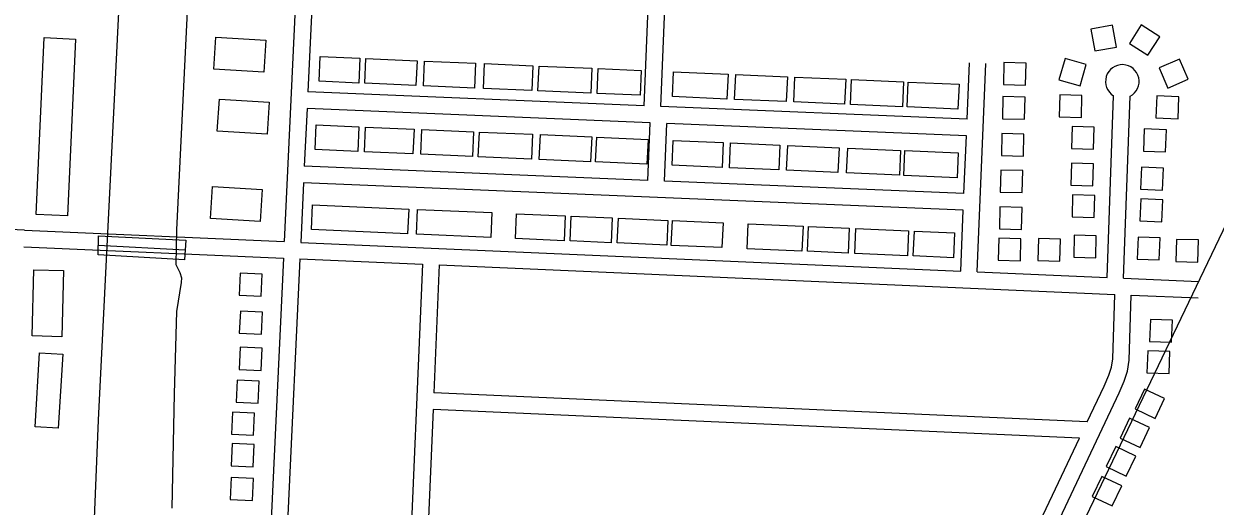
# Model space of a CAD drawing. Extents: x 3683402 to 3721514, y 487807 to 513565.
# Drawn here: x 3698417 to 3700574, y 508980 to 509855 of the extents above; entities that cross this region are included whole.
import ezdxf

# ---------------------------------------------------------------- set-up
doc = ezdxf.new("R2010")
doc.units = 0
for name, color, linetype in [('V-BLDG-OTLN', 7, 'Continuous'), ('V-BRDG-OTLN', 7, 'Continuous'), ('V-ROAD-CNTR', 7, 'Continuous'), ('V-TOPO-BNDY', 7, 'Continuous'), ('V-TOPO-SHOR', 7, 'Continuous')]:
    doc.layers.add(name, color=color, linetype=linetype)

msp = doc.modelspace()

# ---------------------------------------------------------------- linework, layer by layer
at = {"layer": 'V-BLDG-OTLN'}
for points in [[(3700355.7, 509805.6), (3700395, 509812.8), (3700387.8, 509852.2), (3700348.4, 509844.9)], [(3700418.3, 509819.4), (3700452, 509797.8), (3700473.6, 509831.5), (3700439.9, 509853.1)], [(3698438.9, 509509.3), (3698453.6, 509829.8), (3698510.4, 509827.2), (3698495.7, 509506.7)], [(3698760.8, 509772.9), (3698764.4, 509830.8), (3698854.6, 509825.2), (3698851, 509767.3)], [(3699024.9, 509792.5), (3699022.9, 509747.5), (3698951.3, 509750.6), (3698953.3, 509795.6)], [(3699128.5, 509788), (3699126.5, 509743), (3699033.8, 509747), (3699035.8, 509792)], [(3699234.2, 509783.4), (3699232.3, 509738.4), (3699140.4, 509742.4), (3699142.3, 509787.4)], [(3699338.3, 509778.8), (3699336.4, 509733.9), (3699248.9, 509737.7), (3699250.8, 509782.6)], [(3699445, 509774.2), (3699443.1, 509729.2), (3699347.5, 509733.4), (3699349.5, 509778.3)], [(3699534.5, 509770.3), (3699532.6, 509725.3), (3699454.5, 509728.7), (3699456.4, 509773.7)], [(3700191.3, 509784.8), (3700190.3, 509744.8), (3700230.3, 509743.8), (3700231.3, 509783.8)], [(3700329.2, 509742.5), (3700340.2, 509780.9), (3700301.8, 509792), (3700290.7, 509753.5)], [(3700472.1, 509774.9), (3700488.1, 509738.2), (3700524.8, 509754.2), (3700508.8, 509790.9)], [(3699691.6, 509763.4), (3699689.6, 509718.5), (3699591.1, 509722.8), (3699593.1, 509767.7)], [(3699799.1, 509758.8), (3699797.1, 509713.8), (3699703.5, 509717.9), (3699705.5, 509762.8)], [(3699904.8, 509754.2), (3699902.8, 509709.2), (3699810.5, 509713.2), (3699812.4, 509758.2)], [(3700009.6, 509749.6), (3700007.7, 509704.6), (3699913.2, 509708.8), (3699915.2, 509753.7)], [(3700109.9, 509745.2), (3700108, 509700.3), (3700016.1, 509704.3), (3700018, 509749.2)], [(3698766.9, 509660.5), (3698770.6, 509718.3), (3698860.7, 509712.7), (3698857.1, 509654.8)], [(3700189.4, 509722.8), (3700188.4, 509682.8), (3700228.4, 509681.8), (3700229.4, 509721.8)], [(3700331.4, 509685.1), (3700332.4, 509725.1), (3700292.4, 509726.1), (3700291.4, 509686.1)], [(3700468, 509724), (3700466.4, 509684.1), (3700506.4, 509682.5), (3700508, 509722.4)], [(3699023.4, 509668.3), (3699021.4, 509623.3), (3698944, 509626.7), (3698945.9, 509671.7)], [(3699123.1, 509663.9), (3699121.2, 509618.9), (3699033.2, 509622.8), (3699035.1, 509667.7)], [(3700353.5, 509627.6), (3700354.5, 509667.6), (3700314.5, 509668.6), (3700313.5, 509628.6)], [(3700445.3, 509664.2), (3700443.7, 509624.2), (3700483.7, 509622.6), (3700485.3, 509662.6)], [(3699230.8, 509659.2), (3699228.9, 509614.2), (3699135.5, 509618.3), (3699137.5, 509663.3)], [(3699337.9, 509654.5), (3699336, 509609.5), (3699239.5, 509613.8), (3699241.5, 509658.7)], [(3699444.9, 509649.8), (3699442.9, 509604.9), (3699349.9, 509608.9), (3699351.8, 509653.9)], [(3699546.8, 509645.4), (3699544.9, 509600.4), (3699451.9, 509604.5), (3699453.8, 509649.4)], [(3699683, 509639.4), (3699681, 509594.5), (3699590.3, 509598.4), (3699592.2, 509643.4)], [(3700187.6, 509656), (3700186.6, 509616), (3700226.5, 509615), (3700227.5, 509655)], [(3699785.6, 509634.9), (3699783.6, 509590), (3699694.4, 509593.9), (3699696.4, 509638.8)], [(3699892.6, 509630.2), (3699890.7, 509585.3), (3699797.7, 509589.4), (3699799.7, 509634.3)], [(3700004.1, 509625.4), (3700002.1, 509580.4), (3699906.3, 509584.6), (3699908.3, 509629.6)], [(3700108.4, 509620.8), (3700106.4, 509575.9), (3700009.8, 509580.1), (3700011.8, 509625)], [(3700352.3, 509561.3), (3700353.3, 509601.3), (3700313.3, 509602.3), (3700312.3, 509562.3)], [(3700185.4, 509589.8), (3700184.4, 509549.8), (3700224.4, 509548.8), (3700225.4, 509588.8)], [(3700440.2, 509594.8), (3700438.6, 509554.8), (3700478.6, 509553.2), (3700480.2, 509593.1)], [(3698754.4, 509502.1), (3698758, 509560), (3698848.2, 509554.4), (3698844.6, 509496.5)], [(3700354.5, 509504), (3700355.5, 509543.9), (3700315.5, 509544.9), (3700314.5, 509505)], [(3700438.9, 509537.4), (3700437.3, 509497.5), (3700477.3, 509495.9), (3700478.9, 509535.8)], [(3699113.4, 509519.1), (3699111.5, 509474.1), (3698937.6, 509481.7), (3698939.5, 509526.7)], [(3699264.1, 509512.5), (3699262.1, 509467.5), (3699127.6, 509473.4), (3699129.6, 509518.3)], [(3700184, 509523), (3700183, 509483), (3700223, 509482), (3700224, 509522)], [(3699396.8, 509506.6), (3699394.8, 509461.7), (3699307, 509465.5), (3699308.9, 509510.5)], [(3699481.9, 509502.9), (3699480, 509458), (3699405.7, 509461.2), (3699407.6, 509506.2)], [(3699582.6, 509498.5), (3699580.6, 509453.5), (3699491.1, 509457.5), (3699493.1, 509502.4)], [(3699682.6, 509494.1), (3699680.6, 509449.2), (3699588.8, 509453.2), (3699590.8, 509498.1)], [(3699827.4, 509487.8), (3699825.4, 509442.8), (3699726.4, 509447.2), (3699728.4, 509492.1)], [(3699911, 509484.1), (3699909.1, 509439.2), (3699835.6, 509442.4), (3699837.5, 509487.3)], [(3700018.4, 509479.4), (3700016.5, 509434.5), (3699921.2, 509438.6), (3699923.2, 509483.6)], [(3700101.9, 509475.8), (3700099.9, 509430.8), (3700027.1, 509434), (3700029.1, 509478.9)], [(3700357.5, 509430.7), (3700358.5, 509470.7), (3700318.5, 509471.7), (3700317.5, 509431.7)], [(3700182, 509466.2), (3700181, 509426.2), (3700221, 509425.2), (3700222, 509465.2)], [(3700252.4, 509425.5), (3700292.4, 509424.4), (3700293.5, 509464.4), (3700253.5, 509465.5)], [(3700434, 509468.2), (3700432.4, 509428.3), (3700472.4, 509426.7), (3700474, 509466.6)], [(3700502.3, 509424.1), (3700542.3, 509423), (3700543.4, 509463), (3700503.4, 509464.1)], [(3698488.4, 509407.7), (3698485.4, 509287.7), (3698431.5, 509289.1), (3698434.6, 509409.1)], [(3698846.4, 509361.1), (3698848.2, 509401.1), (3698808.2, 509402.9), (3698806.4, 509363)], [(3698846.7, 509292.4), (3698848.5, 509332.3), (3698808.6, 509334.2), (3698806.7, 509294.2)], [(3700456.3, 509319.1), (3700454.9, 509279.1), (3700494.9, 509277.8), (3700496.2, 509317.7)], [(3698486.9, 509255.8), (3698478.9, 509121.8), (3698437.1, 509124.3), (3698445.1, 509258.3)], [(3698846.3, 509226.6), (3698848.1, 509266.6), (3698808.2, 509268.4), (3698806.4, 509228.4)], [(3700451.5, 509262.1), (3700450.1, 509222.1), (3700490.1, 509220.7), (3700491.5, 509260.7)], [(3698841, 509167.3), (3698842.8, 509207.3), (3698802.9, 509209.1), (3698801.1, 509169.2)], [(3700445.8, 509192.8), (3700428.7, 509156.6), (3700464.9, 509139.5), (3700482, 509175.7)], [(3698832.5, 509108.9), (3698834.3, 509148.8), (3698794.4, 509150.6), (3698792.6, 509110.7)], [(3700418.5, 509140.2), (3700401.4, 509104), (3700437.6, 509086.9), (3700454.7, 509123.1)], [(3698831.7, 509052), (3698833.5, 509092), (3698793.6, 509093.8), (3698791.8, 509053.8)], [(3700393.7, 509088.3), (3700376.6, 509052.1), (3700412.7, 509035), (3700429.8, 509071.2)], [(3698830.4, 508990.7), (3698832.2, 509030.7), (3698792.2, 509032.5), (3698790.4, 508992.5)], [(3700368.3, 509034.2), (3700351.2, 508998), (3700387.4, 508980.9), (3700404.5, 509017.1)]]:
    msp.add_lwpolyline(points, close=True, dxfattribs=at)
at = {"layer": 'V-BRDG-OTLN'}
msp.add_line((3698551.4, 509453.8), (3698708.8, 509445.3), dxfattribs=at)
msp.add_lwpolyline([(3698551.8, 509470.3), (3698709.9, 509462.7), (3698707.6, 509427.1), (3698551, 509436.1)], close=True, dxfattribs=at)
at = {"layer": 'V-ROAD-CNTR'}
for points in [[(3699540, 509706.1), (3699553.8, 510048.1)], [(3699570, 509704.8), (3699583.8, 510046.9)], [(3698912.7, 509986.9), (3698888, 509460.1)], [(3698942.6, 509985.5), (3698930.7, 509731.3)], [(3700124.4, 509681.8), (3700128.7, 509784.3)], [(3700143, 509405.2), (3700158.6, 509783)], [(3699540, 509706.1), (3698930.7, 509731.3)], [(3700378, 509395), (3700389.6, 509724.5)], [(3700408, 509393.7), (3700419.6, 509723.4)], [(3698929.3, 509701.4), (3698924.4, 509596.8)], [(3699550.6, 509675.6), (3698929.3, 509701.4)], [(3700124.4, 509681.8), (3699570, 509704.8)], [(3699546.4, 509571), (3699550.6, 509675.6)], [(3699576.4, 509569.8), (3699580.6, 509674.4)], [(3700123.2, 509651.9), (3699580.6, 509674.4)], [(3700118.9, 509547.3), (3700123.2, 509651.9)], [(3699546.4, 509571), (3698924.4, 509596.8)], [(3698923, 509566.8), (3698917.9, 509458.7)], [(3700117.6, 509517.3), (3698923, 509566.8)], [(3700118.9, 509547.3), (3699576.4, 509569.8)], [(3700113, 509406.6), (3700117.6, 509517.3)], [(3698417.9, 509480.6), (3698106.5, 509494.4)], [(3698417.9, 509480.6), (3698888, 509460.1)], [(3698416.6, 509450.6), (3698886.6, 509430.1)], [(3698917.9, 509458.7), (3700113, 509406.6)], [(3698886.6, 509430.1), (3698801.8, 507621.8), (3698801.6, 507600.5), (3698797.4, 507570.9), (3698784.6, 507474.1)], [(3698916.5, 509428.8), (3698831.8, 507621), (3698831.5, 507598.2), (3698827.2, 507566.8), (3698814.7, 507473)], [(3698916.5, 509428.8), (3699138.7, 509419.1)], [(3699138.7, 509419.1), (3699060.6, 507591.8), (3699054.8, 507540.7), (3699040.2, 507453.6)], [(3699168.7, 509417.8), (3699158.8, 509185.7)], [(3699168.7, 509417.8), (3700391.9, 509364.3)], [(3700143, 509405.2), (3700378, 509395)], [(3700408, 509393.7), (3700544.2, 509387.7)], [(3699500.7, 507296.2), (3699928.4, 508186.2), (3700399.8, 509185.7), (3700409.1, 509207.3), (3700415, 509225.2), (3700418, 509244.9), (3700421.8, 509363)], [(3700342, 509133.3), (3700372.5, 509198), (3700381, 509217.9), (3700385.8, 509232.2), (3700388.1, 509247.6), (3700391.9, 509364.3)], [(3700421.8, 509363), (3700542.9, 509357.8)], [(3700342, 509133.3), (3699158.8, 509185.7)], [(3699157.5, 509155.7), (3699147.9, 508931.1)], [(3700328.1, 509103.9), (3699157.5, 509155.7)], [(3700224.4, 508884.1), (3700328.1, 509103.9)]]:
    msp.add_lwpolyline(points, dxfattribs=at)
msp.add_arc((3700405.6, 509750.4), 30.4, 297.506, 238.4597, dxfattribs=at)
at = {"layer": 'V-TOPO-BNDY'}
msp.add_line((3700766.6, 509854.3), (3699832.7, 507901.8), dxfattribs=at)
at = {"layer": 'V-TOPO-SHOR'}
for points in [[(3698514.6, 508216.6), (3698551.6, 509136.5), (3698597.8, 510057.8), (3698601.6, 510141.8), (3698601, 510166.7), (3698607.5, 510202.3), (3698617.6, 510240.7), (3698622.7, 510272), (3698631.4, 510323.3), (3698633.7, 510366.7), (3698636.9, 510494.2), (3698664.2, 511031), (3698664.9, 511045.9), (3698671.4, 511068), (3698675, 511092.2), (3698675.8, 511112.8), (3698672.5, 511181.2), (3698684.6, 511534.2)], [(3698736.2, 510373.5), (3698692.9, 509481.4), (3698692, 509418.8), (3698699.1, 509403.8), (3698701.9, 509394.5), (3698701.2, 509386), (3698693.2, 509333.3), (3698688.5, 509183.8), (3698684.3, 508976.6)]]:
    msp.add_lwpolyline(points, dxfattribs=at)

doc.saveas('drawing.dxf')
